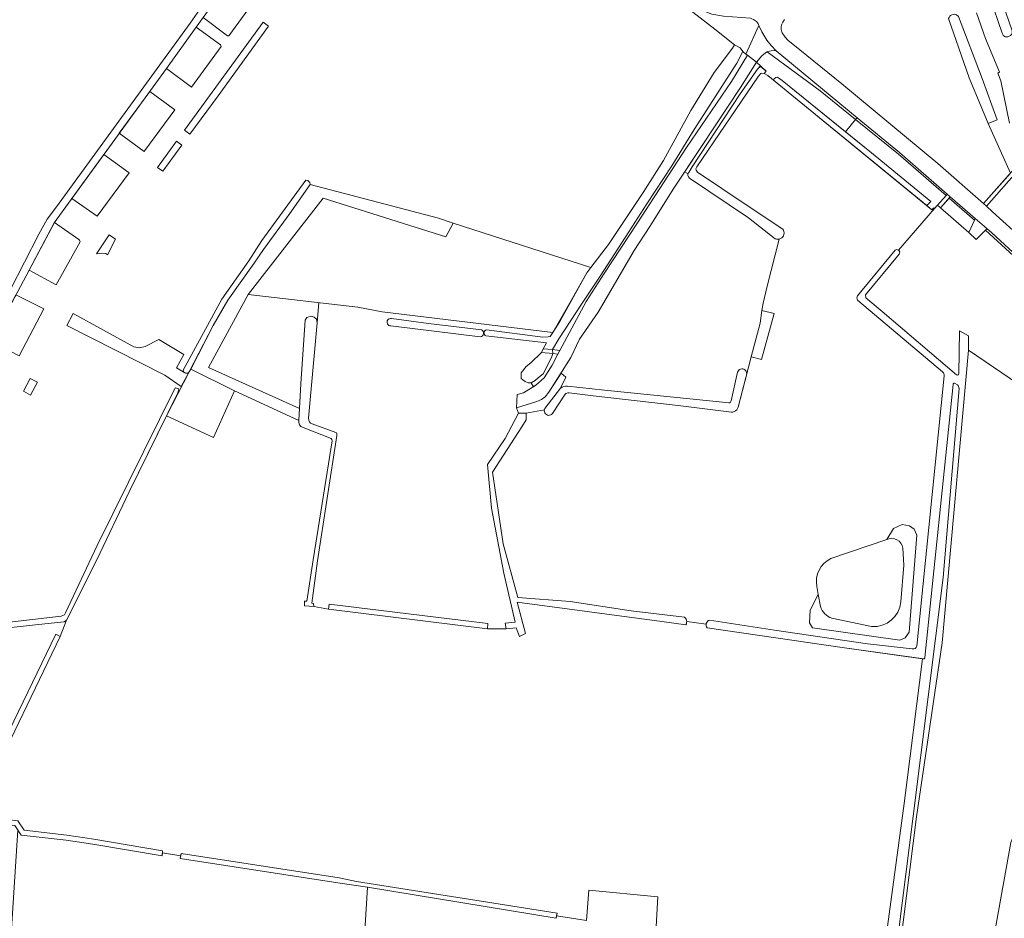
# Model space of a CAD drawing. Header units: metres. Extents: x 209813 to 223847, y 571801 to 587119.
# Tile 337 of 656: x 222722 to 222973, y 574871 to 575100. Entities that reach past the tile are written whole.
import ezdxf

# ---------------------------------------------------------------- set-up
doc = ezdxf.new("R2010")
doc.units = ezdxf.units.M
for name, color, linetype, lineweight in [('B-RO-GR-GRAS-GV', 8, 'Continuous', 0), ('B-RO-GR-GROENVOORZIENING-GV', 8, 'Continuous', 0), ('B-RO-GR-HOUTWAL-GV', 8, 'Continuous', 0), ('B-RO-KW-KUNSTWERK_DEK-GV', 8, 'Continuous', 0), ('B-RO-OG-TERREIN_CULTUURSCHEIDING-GV', 8, 'Continuous', 0), ('B-RO-OG-TERREIN_ONBEGROEID-GV', 8, 'Continuous', 0), ('B-RO-OG-WATER_GREPPEL-GV', 8, 'Continuous', 0), ('B-RO-VH-VERHARDING_ASFALT-GV', 8, 'Continuous', 0), ('B-RO-VH-VERHARDING_HALFVERHARDING_GRIND-GV', 8, 'Continuous', 0), ('B-RO-VH-VERHARDING_OPEN-GV', 8, 'Continuous', 0), ('B-RO-VH-VERHARDING_SIERBESTRATING-GV', 8, 'Continuous', 0), ('B-RO-VH-VERHARDING_STRAATBAKSTEEN-GV', 8, 'Continuous', 0), ('B-RO-VH-VERHARDING_TEGEL-GV', 8, 'Continuous', 0)]:
    doc.layers.add(name, color=color, linetype=linetype, lineweight=lineweight)

msp = doc.modelspace()

# ---------------------------------------------------------------- linework, layer by layer
at = {"layer": 'B-RO-GR-GRAS-GV', "flags": 128}
for points in [[(222945.754, 575041.52), (222954.971, 575052.144), (222954.76, 575052.326), (222954.271, 575051.818), (222912.453, 575085.984), (222911.508, 575086.495), (222910.808, 575086.628), (222910.633, 575086.481), (222910.097, 575085.879), (222894.368, 575062.761), (222894.069, 575062.224), (222894.181, 575061.919), (222894.343, 575061.638), (222894.55, 575061.387), (222906.908, 575053.019), (222916.284, 575046.871), (222916.459, 575046.564), (222916.564, 575046.227), (222916.594, 575045.875), (222916.549, 575045.524), (222916.429, 575045.192), (222916.241, 575044.893), (222915.993, 575044.641), (222915.696, 575044.449), (222915.366, 575044.324), (222912.24, 575032.336), (222911.237, 575028.031), (222910.947, 575026.086)], [(222935.308, 575029.863), (222944.924, 575041.481)], [(222779.918, 575030.166), (222769.837, 575011.633), (222793.009, 575001.171), (222793.378, 575007.437), (222794.455, 575023.654), (222794.939, 575024.351), (222795.981, 575024.713), (222796.804, 575024.459), (222797.332, 575023.884), (222797.512, 575022.98), (222797.993, 575028.129)], [(222908.2, 575014.31), (222904.889, 575001.449), (222904.731, 575001.107), (222904.508, 575000.803), (222904.227, 575000.551), (222903.901, 575000.362), (222903.543, 575000.242), (222903.169, 575000.197), (222889.549, 575001.877), (222867.884, 575004.352), (222861.773, 575005.167), (222861.492, 575005.151), (222861.219, 575005.082), (222860.963, 575004.963), (222860.735, 575004.798), (222857.527, 574999.844), (222857.324, 574999.642), (222857.078, 574999.496), (222856.803, 574999.415), (222856.517, 574999.403), (222856.237, 574999.462), (222855.98, 574999.587), (222855.761, 574999.772), (222855.594, 575000.005), (222855.49, 575000.272), (222855.454, 575000.556), (222855.488, 575000.84), (222850.848, 575000), (222850.843, 574998.269), (222849.723, 574996.454), (222842.233, 574984.945), (222844.944, 574966.688), (222848.679, 574953.006), (222862.063, 574951.993), (222877.618, 574949.63), (222891.2, 574947.957), (222891.418, 574947.738), (222891.587, 574947.48), (222891.702, 574947.193), (222891.756, 574946.889)], [(223007.658, 574936.626), (223008.256, 574941.351), (223012.571, 574966.831), (223013.999, 574975.062), (222986.847, 574998.181), (222978.479, 575005.887), (222963.644, 575016.008), (222956.881, 574941.414), (222950.396, 574897.054), (222942.729, 574836.72)], [(222950.401, 574940.578), (222957.382, 575009.478)], [(222792.83, 574998.125), (222776.496, 575005.691), (222771.077, 574993.737), (222759.135, 574999.315), (222749.577, 574979.874), (222741.329, 574962.566), (222733.596, 574947.223)], [(222801.115, 574993.503), (222793.927, 574996.336)], [(222938.898, 574839.052), (222947.204, 574900.514), (222951.92, 574937.369), (222931.409, 574940.215), (222896.956, 574945.215), (222896.81, 574945.479), (222896.727, 574945.769), (222896.729, 574946.187), (222891.756, 574946.889), (222891.748, 574946.58), (222891.678, 574946.28), (222891.549, 574945.999), (222885.396, 574946.892), (222848.523, 574951.817), (222850.678, 574943.802), (222849.126, 574943.057), (222848.259, 574945.296), (222845.703, 574945.009), (222840.966, 574945.041), (222800.453, 574950.047), (222796.665, 574950.691), (222794.29, 574950.904), (222794.347, 574952.09), (222794.942, 574952.012), (222796.543, 574962.624), (222801.388, 574992.875)], [(222928.544, 574962.903), (222942.769, 574967.748), (222944.506, 574970.557), (222946.717, 574971.546), (222948.566, 574971.232), (222949.747, 574970.399), (222950.441, 574968.836), (222948.493, 574944.163), (222947.439, 574942.684), (222946.107, 574942.152), (222923.847, 574945.253), (222923.107, 574946.512), (222923.237, 574949.747), (222925.298, 574953.75), (222924.943, 574955.784)], [(222709.023, 574898.301), (222711.766, 574904.208), (222730.906, 574943.652), (222732.04, 574943.024), (222733.596, 574947.223), (222733.042, 574946.749), (222728.077, 574946.271), (222711.551, 574944.474), (222687.34, 574941.772), (222674.416, 574940.416), (222672.525, 574940.322), (222665.121, 574940.945), (222645.407, 574942.98), (222637.085, 574943.813), (222622.294, 574944.788), (222610.986, 574913.999), (222612.376, 574913.757)], [(222896.729, 574946.187), (222896.759, 574946.367), (222896.874, 574946.646), (222897.047, 574946.893), (222897.271, 574947.095), (222897.534, 574947.242), (222914.148, 574944.645), (222937.823, 574941.144), (222949.277, 574939.873)], [(222732.04, 574943.024), (222712.936, 574903.652), (222710.052, 574897.442), (222721.239, 574896.055), (222722.798, 574893.653), (222733.704, 574892.442), (222740.583, 574891.394), (222758.097, 574888.466), (222758.074, 574887.914)], [(222966.34, 574845.578), (222974.41, 574890.557), (222981.901, 574908.289), (222986.696, 574912.565), (223004.1, 574932.47)], [(222762.737, 574887.179), (222762.858, 574887.745), (222803.132, 574881.558), (222807.604, 574880.63), (222858.698, 574872.553), (222858.571, 574871.896), (222866.179, 574870.66), (222866.776, 574878.369), (222884.39, 574876.719), (222875.369, 574716.436)], [(222858.571, 574871.896), (222858.448, 574871.261), (222810.403, 574879.206)]]:
    msp.add_lwpolyline(points, dxfattribs=at)
for points in [[(222867.324, 575037.07), (222832.245, 575048.403), (222830.325, 575044.932), (222799.062, 575054.707), (222779.918, 575030.166), (222807.922, 575027.009), (222814.134, 575025.787), (222857.635, 575020.516), (222862.68, 575029.273), (222866.317, 575035.746)], [(222910.947, 575026.086), (222910.471, 575022.891), (222908.2, 575014.31), (222910.875, 575013.653), (222914.046, 575025.374)], [(222722.045, 574892.433), (222721.24, 574893.673), (222717.63, 574838.111), (222712.373, 574762.587), (222801.739, 574736.987), (222810.403, 574879.206), (222802.783, 574880.263), (222762.58, 574886.439), (222762.737, 574887.179), (222758.074, 574887.914), (222758.042, 574887.162), (222740.379, 574890.115), (222733.535, 574891.158)]]:
    msp.add_lwpolyline(points, close=True, dxfattribs=at)
at = {"layer": 'B-RO-GR-GRAS-GV'}
for points in [[(222944.924, 575041.481, -0.3244114), (222945.754, 575041.52)], [(222935.336, 575028.772, -0.2951127), (222935.308, 575029.863)], [(222957.382, 575009.478, 0.2938631), (222957.02, 575010.478)], [(222793.927, 574996.336, -0.3772654), (222792.83, 574998.125)], [(222924.943, 574955.784, -0.344248), (222928.544, 574962.903)], [(222949.277, 574939.873, 0.4125609), (222950.401, 574940.578)]]:
    msp.add_lwpolyline(points, format="xyb", dxfattribs=at)
at = {"layer": 'B-RO-GR-GROENVOORZIENING-GV', "flags": 128}
for points in [[(222974.104, 575073.846), (222971.826, 575084.682), (222971.063, 575086.641), (222971.477, 575086.828), (222967.924, 575095.477), (222965.688, 575102.016)], [(222961.055, 575101.023), (222967.06, 575085.279), (222970.919, 575074.747), (222968.607, 575073.813), (222974.307, 575061.094)], [(222932.261, 575071.625), (222938.846, 575066.268), (222953.969, 575053.883), (222952.982, 575052.87), (222954.271, 575051.818), (222954.76, 575052.326), (222954.971, 575052.144), (222957.883, 575055.466), (222945.727, 575065.919), (222934.809, 575074.767)], [(222976.484, 575062.068), (222968.182, 575052.701), (222969.773, 575051.294), (222980.302, 575041.766)]]:
    msp.add_lwpolyline(points, dxfattribs=at)
msp.add_lwpolyline([(222911.813, 575091.811), (222910.932, 575091.008), (222909.581, 575089.411), (222912.039, 575087.148), (222911.508, 575086.495), (222912.453, 575085.984), (222913.893, 575084.808), (222914.078, 575085.117), (222914.523, 575085.529), (222914.899, 575085.596), (222916.096, 575084.776), (222932.261, 575071.625), (222934.809, 575074.767), (222925.758, 575082.102), (222912.259, 575092.045)], close=True, dxfattribs=at)
at = {"layer": 'B-RO-GR-HOUTWAL-GV', "flags": 128}
msp.add_lwpolyline([(222832.245, 575048.403), (222828.492, 575049.616), (222795.727, 575058.225), (222790.587, 575050.803), (222783.833, 575041.693), (222781.451, 575038.145), (222774.789, 575028.734), (222771.016, 575022.334), (222765.31, 575011.209), (222776.496, 575005.691), (222792.83, 574998.125), (222793.009, 575001.171), (222769.837, 575011.633), (222779.918, 575030.166), (222799.062, 575054.707), (222830.325, 575044.932)], close=True, dxfattribs=at)
for points in [[(222960.77, 575007.176), (222960.197, 575007.559)], [(222952.191, 574937.338), (222951.92, 574937.369), (222947.204, 574900.514), (222938.898, 574839.052), (222932.011, 574790.565), (222924.528, 574739.393), (222920.971, 574714.209), (222920.247, 574709.546), (222918.269, 574703.331), (222919.395, 574702.762), (222921.8, 574700.416), (222922.86, 574701.105), (222923.746, 574705.426), (222931.167, 574758.372), (222934.771, 574785.039), (222937.675, 574806.353), (222939.955, 574825.77), (222945.787, 574867.708), (222949.489, 574897.239), (222957.193, 574958.066), (222961.214, 575006.22)], [(222925.836, 574950.667), (222925.298, 574953.75), (222923.237, 574949.747), (222923.107, 574946.512), (222923.847, 574945.253), (222946.107, 574942.152), (222947.439, 574942.684), (222948.493, 574944.163), (222950.441, 574968.836), (222949.747, 574970.399), (222948.566, 574971.232), (222946.717, 574971.546), (222944.506, 574970.557), (222942.769, 574967.748)], [(222946.833, 574965.569), (222947.148, 574961.243), (222946.326, 574951.873)], [(222938.923, 574945.591), (222928.753, 574947.679)]]:
    msp.add_lwpolyline(points, dxfattribs=at)
at = {"layer": 'B-RO-GR-HOUTWAL-GV'}
for points in [[(222942.769, 574967.748, -0.5159861), (222946.833, 574965.569)], [(222946.326, 574951.873, -0.4119183), (222938.923, 574945.591)], [(222928.753, 574947.679, -0.2152327), (222925.836, 574950.667)], [(222952.505, 574937.659, -0.4298399), (222952.191, 574937.338)]]:
    msp.add_lwpolyline(points, format="xyb", dxfattribs=at)
at = {"layer": 'B-RO-KW-KUNSTWERK_DEK-GV', "flags": 128}
msp.add_lwpolyline([(222855.205, 575016.382), (222854.727, 575015.446), (222857.619, 575015.158), (222857.529, 575016.144)], close=True, dxfattribs=at)
at = {"layer": 'B-RO-OG-TERREIN_CULTUURSCHEIDING-GV', "flags": 128}
for points in [[(222784.881, 575135.057), (222787.055, 575126.317), (222768.448, 575100.826), (222774.697, 575096.129), (222775.024, 575096.134), (222795.336, 575124.009), (222811.897, 575146.691), (222815.521, 575151.863), (222811.999, 575153.696), (222810.139, 575155.074), (222807.969, 575155.522), (222804.731, 575154.316), (222799.357, 575146.39), (222791.606, 575136.914), (222789.746, 575135.157), (222787.92, 575134.261), (222786.774, 575136.001)], [(222766.659, 575098.296), (222759.083, 575087.787), (222765.526, 575083.062), (222773.027, 575093.386), (222772.849, 575093.797)], [(222906.852, 575091.484), (222906.103, 575092.105), (222904.561, 575089.162), (222893.676, 575072.23), (222887.949, 575062.982), (222881.635, 575053.275), (222876.965, 575046.209), (222869.667, 575034.851), (222865.107, 575027.963), (222859.184, 575018.937), (222857.529, 575016.144), (222859.412, 575015.951), (222866.143, 575028.38), (222870.683, 575035.557), (222879.084, 575048.215), (222891.678, 575067.659), (222903.18, 575084.486), (222907.236, 575091.154)], [(222892.054, 575061.009), (222892.29, 575061.285), (222893.15, 575062.694), (222905.355, 575081.378), (222909.846, 575087.608), (222910.668, 575088.41), (222909.581, 575089.411), (222905.495, 575082.938), (222895.572, 575067.913), (222891.22, 575061.372)], [(222753.614, 575066.875), (222761.214, 575077.297), (222754.853, 575081.972), (222747.064, 575071.276), (222753.438, 575066.622)], [(222741.441, 575050.154), (222749.568, 575061.208), (222743.123, 575065.86), (222734.986, 575054.689)], [(222958.669, 575054.776), (222956.447, 575052.253), (222963.669, 575045.979), (222965.13, 575049.109)], [(222730.535, 575048.532), (222724.087, 575036.435), (222731.01, 575032.644), (222737.13, 575043.652), (222736.937, 575044.059), (222736.738, 575044.233)], [(222714.383, 575018.247), (222721.529, 575014.56), (222727.81, 575026.558), (222720.724, 575030.14)], [(222857.619, 575015.158), (222857.285, 575014.143), (222855.152, 575010.019), (222853.98, 575009.071), (222853.158, 575008.256), (222852.092, 575007.694), (222852.671, 575006.674), (222853.289, 575007.055), (222855.424, 575008.997), (222857.492, 575012.205), (222858.938, 575015.026)], [(222859.721, 575010.117), (222856.635, 575005.283), (222855.686, 575004.156), (222854.697, 575003.433), (222853.567, 575002.951), (222848.365, 575001.289), (222848.903, 575000), (222850.848, 575000), (222855.488, 575000.84), (222855.591, 575001.107), (222859.597, 575006.35), (222860.956, 575009.157)]]:
    msp.add_lwpolyline(points, close=True, dxfattribs=at)
for points in [[(222906.852, 575091.484), (222910.19, 575098.745), (222910, 575099.133), (222909.823, 575099.406), (222909.544, 575099.737), (222909.305, 575099.956), (222909.044, 575100.151), (222908.766, 575100.318), (222908.37, 575100.49), (222908.011, 575100.593), (222901.164, 575101.138), (222898.185, 575101.608), (222894.964, 575102.871), (222893.268, 575103.793), (222888.569, 575107.048), (222884.386, 575110.106), (222883.945, 575109.48), (222898.95, 575097.853), (222903.911, 575093.819), (222905.383, 575093.024), (222906.103, 575092.105)], [(222916.703, 575100.247), (222916.417, 575099.893), (222916.237, 575099.604), (222916.089, 575099.297), (222916.008, 575099.084), (222915.943, 575098.867), (222915.873, 575098.532), (222915.836, 575098.081), (222915.852, 575097.74), (222915.901, 575097.401), (222915.987, 575097.07), (222916.065, 575096.857), (222916.847, 575095.766), (222917.529, 575095.023), (222918.021, 575094.568), (222918.818, 575093.951), (222931.286, 575083.857), (222955.768, 575063.602), (222967.427, 575053.357), (222974.307, 575061.094), (222968.607, 575073.813), (222963.779, 575085.373), (222958.547, 575100.495)]]:
    msp.add_lwpolyline(points, dxfattribs=at)
at = {"layer": 'B-RO-OG-TERREIN_ONBEGROEID-GV', "flags": 128}
msp.add_lwpolyline([(222764.912, 575010.458), (222759.135, 574999.315), (222771.077, 574993.737), (222776.496, 575005.691), (222765.31, 575011.209)], close=True, dxfattribs=at)
at = {"layer": 'B-RO-OG-WATER_GREPPEL-GV', "flags": 128}
for points in [[(222968.607, 575073.813), (222970.919, 575074.747), (222967.06, 575085.279), (222961.055, 575101.023), (222960.93, 575101.174), (222960.747, 575101.336), (222960.536, 575101.464), (222960.357, 575101.536), (222959.969, 575101.607), (222959.727, 575101.594), (222959.349, 575101.487), (222959.175, 575101.394), (222959.016, 575101.279), (222958.875, 575101.143), (222958.755, 575100.987), (222958.657, 575100.818), (222958.547, 575100.495), (222963.779, 575085.373)], [(222892.054, 575061.009), (222892.037, 575060.545), (222892.219, 575060.161), (222892.467, 575059.816), (222907.509, 575049.749), (222914.325, 575044.398), (222914.664, 575044.298), (222915.016, 575044.273), (222915.366, 575044.324), (222915.696, 575044.449), (222915.993, 575044.641), (222916.241, 575044.893), (222916.429, 575045.192), (222916.549, 575045.524), (222916.594, 575045.875), (222916.564, 575046.227), (222916.459, 575046.564), (222916.284, 575046.871), (222906.908, 575053.019), (222894.55, 575061.387), (222894.343, 575061.638), (222894.181, 575061.919), (222894.069, 575062.224), (222894.368, 575062.761), (222910.097, 575085.879), (222910.633, 575086.481), (222910.808, 575086.628), (222911.508, 575086.495), (222912.039, 575087.148), (222910.524, 575088.372), (222909.846, 575087.608), (222905.355, 575081.378), (222893.15, 575062.694), (222892.29, 575061.285)], [(222913.893, 575084.808), (222952.982, 575052.87), (222953.969, 575053.883), (222938.846, 575066.268), (222916.096, 575084.776), (222914.899, 575085.596), (222914.523, 575085.529), (222914.078, 575085.117)], [(222783.46, 575043.945), (222780.076, 575038.75), (222773.246, 575029.015), (222763.388, 575010.897), (222763.451, 575010.652), (222763.583, 575010.437), (222763.772, 575010.269), (222764.002, 575010.164), (222764.253, 575010.13), (222764.502, 575010.171), (222764.728, 575010.284), (222764.912, 575010.458), (222771.016, 575022.334), (222774.789, 575028.734), (222781.451, 575038.145), (222783.833, 575041.693), (222790.587, 575050.803), (222795.727, 575058.225), (222795.688, 575058.737), (222795.155, 575059.276), (222794.643, 575059.321)], [(222852.092, 575007.694), (222853.158, 575008.256), (222853.98, 575009.071), (222855.152, 575010.019), (222857.285, 575014.143), (222857.619, 575015.158), (222857.529, 575016.144), (222855.205, 575016.382), (222854.727, 575015.446), (222852.029, 575012.794), (222850.841, 575011.845), (222849.518, 575010.269), (222849.53, 575009.483), (222849.589, 575008.81), (222849.963, 575008.463), (222850.595, 575008.056), (222851.37, 575007.731)], [(222903.122, 575003.126), (222903.045, 575002.918), (222902.902, 575002.747), (222902.71, 575002.635), (222902.491, 575002.595), (222898.435, 575003.051), (222870.779, 575005.802), (222861.344, 575006.865), (222860.881, 575006.844), (222860.428, 575006.75), (222859.996, 575006.583), (222859.597, 575006.35), (222855.591, 575001.107), (222855.488, 575000.84), (222855.454, 575000.556), (222855.49, 575000.272), (222855.594, 575000.005), (222855.761, 574999.772), (222855.98, 574999.587), (222856.237, 574999.462), (222856.517, 574999.403), (222856.803, 574999.415), (222857.078, 574999.496), (222857.324, 574999.642), (222857.527, 574999.844), (222860.735, 575004.798), (222860.963, 575004.963), (222861.219, 575005.082), (222861.492, 575005.151), (222861.773, 575005.167), (222867.884, 575004.352), (222889.549, 575001.877), (222903.169, 575000.197), (222903.543, 575000.242), (222903.901, 575000.362), (222904.227, 575000.551), (222904.508, 575000.803), (222904.731, 575001.107), (222904.889, 575001.449), (222907.054, 575009.982), (222907.037, 575010.267), (222906.951, 575010.539), (222906.803, 575010.783), (222906.601, 575010.984), (222906.356, 575011.131), (222906.083, 575011.215), (222905.798, 575011.23), (222905.518, 575011.177), (222905.258, 575011.058), (222905.035, 575010.881), (222904.861, 575010.654), (222904.746, 575010.393)], [(222850.848, 575000), (222848.903, 575000), (222845.483, 574993.543), (222840.981, 574986.874), (222841.962, 574975.759), (222845.107, 574959.196), (222848.013, 574946.669), (222845.454, 574946.48), (222845.703, 574945.009), (222848.259, 574945.296), (222849.126, 574943.057), (222850.678, 574943.802), (222848.523, 574951.817), (222885.396, 574946.892), (222891.549, 574945.999), (222891.678, 574946.28), (222891.748, 574946.58), (222891.756, 574946.889), (222891.702, 574947.193), (222891.587, 574947.48), (222891.418, 574947.738), (222891.2, 574947.957), (222877.618, 574949.63), (222862.063, 574951.993), (222848.679, 574953.006), (222844.944, 574966.688), (222842.233, 574984.945), (222849.723, 574996.454), (222850.843, 574998.269)], [(222800.589, 574951.321), (222800.453, 574950.047), (222840.966, 574945.041), (222841.02, 574946.325)], [(222810.403, 574879.206), (222858.448, 574871.261), (222858.698, 574872.553), (222807.604, 574880.63), (222803.132, 574881.558), (222762.858, 574887.745), (222762.58, 574886.439), (222802.783, 574880.263)]]:
    msp.add_lwpolyline(points, close=True, dxfattribs=at)
for points in [[(222857.529, 575016.144), (222859.184, 575018.937), (222865.107, 575027.963), (222869.667, 575034.851), (222876.965, 575046.209), (222881.635, 575053.275), (222887.949, 575062.982), (222893.676, 575072.23), (222904.561, 575089.162), (222906.103, 575092.105), (222905.383, 575093.024), (222903.911, 575093.819), (222903.459, 575092.962), (222898.791, 575086.762), (222892.83, 575077.125), (222885.826, 575064.344), (222880.676, 575056.18), (222871.787, 575042.937), (222867.324, 575037.07)], [(222960.571, 575009.717), (222941.594, 575025.859), (222937.457, 575029.327), (222937.342, 575030.083), (222945.915, 575040.488)], [(222867.324, 575037.07), (222866.317, 575035.746), (222859.404, 575023.303), (222857.635, 575020.516)], [(222935.336, 575028.772), (222957.02, 575010.478)], [(222797.512, 575022.98), (222797.332, 575023.884), (222796.804, 575024.459), (222795.981, 575024.713), (222794.939, 575024.351), (222794.455, 575023.654), (222793.378, 575007.437), (222792.83, 574998.125)], [(222795.355, 574998.686), (222797.512, 575022.98)], [(222816.322, 575022.183), (222839.12, 575019.42)], [(222839.447, 575021.23), (222825.922, 575022.817), (222816.496, 575024.077)], [(222840.549, 575019.645), (222856.008, 575017.909), (222855.205, 575016.382)], [(222857.635, 575020.516), (222856.929, 575019.527), (222856.402, 575019.391), (222855.071, 575019.354), (222840.701, 575021.199)], [(222942.729, 574836.72), (222950.396, 574897.054), (222956.881, 574941.414), (222963.644, 575016.008), (222963.604, 575019.652), (222961.295, 575020.978), (222961.162, 575009.98)], [(222952.505, 574937.659), (222959.663, 575007.292)], [(222711.551, 574944.474), (222728.077, 574946.271), (222733.042, 574946.749), (222733.596, 574947.223), (222741.329, 574962.566), (222749.577, 574979.874), (222759.471, 575000), (222762.001, 575005.154), (222762.306, 575006.137), (222761.323, 575006.443), (222741.48, 574966.258), (222733.359, 574949.064), (222733.109, 574948.595), (222732.265, 574948.213), (222691.947, 574943.592)], [(222961.214, 575006.22), (222957.193, 574958.066), (222949.489, 574897.239), (222945.787, 574867.708), (222939.955, 574825.77), (222937.675, 574806.353), (222934.771, 574785.039), (222931.167, 574758.372), (222923.746, 574705.426), (222922.86, 574701.105), (222921.8, 574700.416), (222919.395, 574702.762), (222915.395, 574704.784), (222894.367, 574711.169), (222880.818, 574715.045)], [(222802.296, 574995.061), (222796.261, 574997.22)], [(222797.637, 574962.367), (222802.537, 574994.308)], [(222801.388, 574992.875), (222796.543, 574962.624), (222794.942, 574952.012), (222794.347, 574952.09), (222794.29, 574950.904), (222796.665, 574950.691), (222796.637, 574951.479), (222796.141, 574951.56), (222797.637, 574962.367)], [(222949.277, 574939.873), (222937.823, 574941.144), (222914.148, 574944.645), (222897.534, 574947.242), (222897.271, 574947.095), (222897.047, 574946.893), (222896.874, 574946.646), (222896.759, 574946.367), (222896.709, 574946.07), (222896.727, 574945.769), (222896.81, 574945.479), (222896.956, 574945.215), (222931.409, 574940.215), (222952.191, 574937.338)], [(222613.008, 574912.836), (222675.639, 574901.432), (222708.689, 574896.306), (222720.481, 574894.844), (222722.045, 574892.433), (222733.535, 574891.158), (222740.379, 574890.115), (222758.042, 574887.162), (222758.097, 574888.466), (222740.583, 574891.394), (222733.704, 574892.442), (222722.798, 574893.653), (222721.239, 574896.055), (222710.052, 574897.442), (222712.936, 574903.652), (222732.04, 574943.024), (222730.906, 574943.652), (222711.766, 574904.208)]]:
    msp.add_lwpolyline(points, dxfattribs=at)
at = {"layer": 'B-RO-OG-WATER_GREPPEL-GV'}
for points in [[(222945.915, 575040.488, 0.4426388), (222945.754, 575041.52)], [(222816.496, 575024.077, 1.1068198), (222816.322, 575022.183)], [(222839.12, 575019.42, 0.7229648), (222839.447, 575021.23)], [(222840.701, 575021.199, 0.7224265), (222840.557, 575019.655)], [(222961.162, 575009.98, -0.5448169), (222960.571, 575009.717)], [(222959.663, 575007.292, -0.5153743), (222960.197, 575007.559)], [(222960.77, 575007.176, -0.1835331), (222961.214, 575006.22)], [(222796.261, 574997.22, -0.3619025), (222795.355, 574998.686)], [(222802.537, 574994.308, 0.3519973), (222802.296, 574995.061)], [(222801.115, 574993.503, -0.1908132), (222801.388, 574992.875)]]:
    msp.add_lwpolyline(points, format="xyb", dxfattribs=at)
at = {"layer": 'B-RO-VH-VERHARDING_ASFALT-GV'}
msp.add_line((222972.37, 575096.404), (222972.352, 575096.435), dxfattribs=at)
at = {"layer": 'B-RO-VH-VERHARDING_HALFVERHARDING_GRIND-GV', "flags": 128}
msp.add_lwpolyline([(222858.938, 575015.026), (222857.492, 575012.205), (222855.424, 575008.997), (222853.289, 575007.055), (222850.191, 575005.146), (222848.526, 575004.704), (222848.365, 575001.289), (222853.567, 575002.951), (222854.697, 575003.433), (222855.686, 575004.156), (222856.635, 575005.283), (222862.226, 575014.156), (222864.431, 575018.794), (222869.165, 575025.659), (222878.403, 575041.435), (222882.367, 575047.512), (222888.518, 575057.312), (222895.572, 575067.913), (222905.495, 575082.938), (222909.581, 575089.411), (222907.236, 575091.154), (222903.18, 575084.486), (222891.678, 575067.659), (222879.084, 575048.215), (222870.683, 575035.557), (222866.143, 575028.38), (222859.412, 575015.951)], dxfattribs=at)
for points in [[(222735.33, 575025.33), (222733.74, 575022.3), (222758.681, 575009.635), (222762.894, 575006.781), (222764.912, 575010.458), (222764.728, 575010.284), (222764.502, 575010.171), (222764.253, 575010.13), (222764.002, 575010.164), (222763.772, 575010.269), (222761.688, 575011.514), (222763.521, 575014.897), (222757.178, 575018.703), (222753.654, 575016.918), (222752.197, 575016.636), (222750.788, 575016.824)], [(222858.938, 575015.026), (222859.412, 575015.951), (222857.529, 575016.144), (222857.619, 575015.158)]]:
    msp.add_lwpolyline(points, close=True, dxfattribs=at)
at = {"layer": 'B-RO-VH-VERHARDING_OPEN-GV', "flags": 128}
for points in [[(222972.219, 575096.836), (222972.352, 575096.435), (222972.49, 575096.221), (222972.62, 575096.091), (222972.8, 575095.969), (222973.003, 575095.886), (222973.182, 575095.852), (222973.401, 575095.852), (222973.615, 575095.896), (222974.299, 575096.177), (222974.438, 575096.282), (222974.578, 575096.438), (222974.682, 575096.62), (222974.753, 575096.852), (222974.766, 575097.06), (222974.706, 575097.367), (222971.477, 575106.859), (222969.094, 575106.057)], [(222967.427, 575053.357), (222968.182, 575052.701), (222976.484, 575062.068), (222977.852, 575062.672), (222977.451, 575063.599), (222975.956, 575062.948)], [(222957.883, 575055.466), (222955.667, 575052.946), (222956.447, 575052.253), (222958.96, 575055.106), (222958.17, 575055.792)], [(222968.325, 575046.978), (222967.958, 575046.609), (222984.365, 575031.576), (222984.724, 575031.961), (222969.536, 575045.927)]]:
    msp.add_lwpolyline(points, close=True, dxfattribs=at)
for points in [[(222914.555, 575092.32), (222913.302, 575093.622), (222912.19, 575095.044), (222910.938, 575097.102), (222910.19, 575098.745), (222906.852, 575091.484), (222907.236, 575091.154), (222909.581, 575089.411), (222910.932, 575091.008), (222911.813, 575091.811), (222912.259, 575092.045)], [(222935.206, 575075.257), (222914.555, 575092.32), (222914.093, 575092.371), (222913.287, 575092.33), (222912.409, 575092.124), (222912.259, 575092.045), (222925.758, 575082.102), (222934.809, 575074.767)], [(222958.17, 575055.792), (222945.997, 575066.357), (222935.206, 575075.257), (222934.809, 575074.767), (222945.727, 575065.919), (222957.883, 575055.466)], [(222958.669, 575054.776), (222965.13, 575049.109), (222965.343, 575049.566), (222958.96, 575055.106)], [(222968.325, 575046.978), (222965.343, 575049.566)], [(222965.13, 575049.109), (222963.669, 575045.979), (222965.607, 575044.247), (222967.958, 575046.609)]]:
    msp.add_lwpolyline(points, dxfattribs=at)
at = {"layer": 'B-RO-VH-VERHARDING_SIERBESTRATING-GV', "flags": 128}
msp.add_lwpolyline([(222741.255, 575040.569), (222742.601, 575040.706), (222743.66, 575040.623), (222744.108, 575040.317), (222746.089, 575044.302), (222744.527, 575045.407)], close=True, dxfattribs=at)
at = {"layer": 'B-RO-VH-VERHARDING_STRAATBAKSTEEN-GV', "flags": 128}
msp.add_lwpolyline([(222722.626, 575005.551), (222724.469, 575004.556), (222726.218, 575007.844), (222724.333, 575008.801)], close=True, dxfattribs=at)
at = {"layer": 'B-RO-VH-VERHARDING_TEGEL-GV', "flags": 128}
for points in [[(222768.705, 575104.453), (222765.166, 575099.386), (222731.039, 575052.561), (222728.736, 575049.36), (222726.61, 575045.553), (222719.228, 575031.299), (222709.296, 575012.721), (222699.533, 574993.946), (222701.251, 574992.885), (222702.061, 574994.37), (222713.844, 575017.236), (222724.087, 575036.435), (222730.494, 575048.476), (222734.78, 575054.407), (222759.083, 575087.787), (222766.659, 575098.296), (222768.448, 575100.826), (222787.055, 575126.317), (222784.881, 575135.057), (222783.155, 575134.497), (222784.995, 575126.734), (222772.842, 575110.086)], [(222763.703, 575072.042), (222765.105, 575071.027), (222772.325, 575080.801), (222785.158, 575098.566), (222783.773, 575099.569)], [(222763.062, 575068.261), (222761.678, 575069.264), (222756.82, 575062.597), (222758.184, 575061.603)]]:
    msp.add_lwpolyline(points, close=True, dxfattribs=at)

doc.saveas('drawing.dxf')
